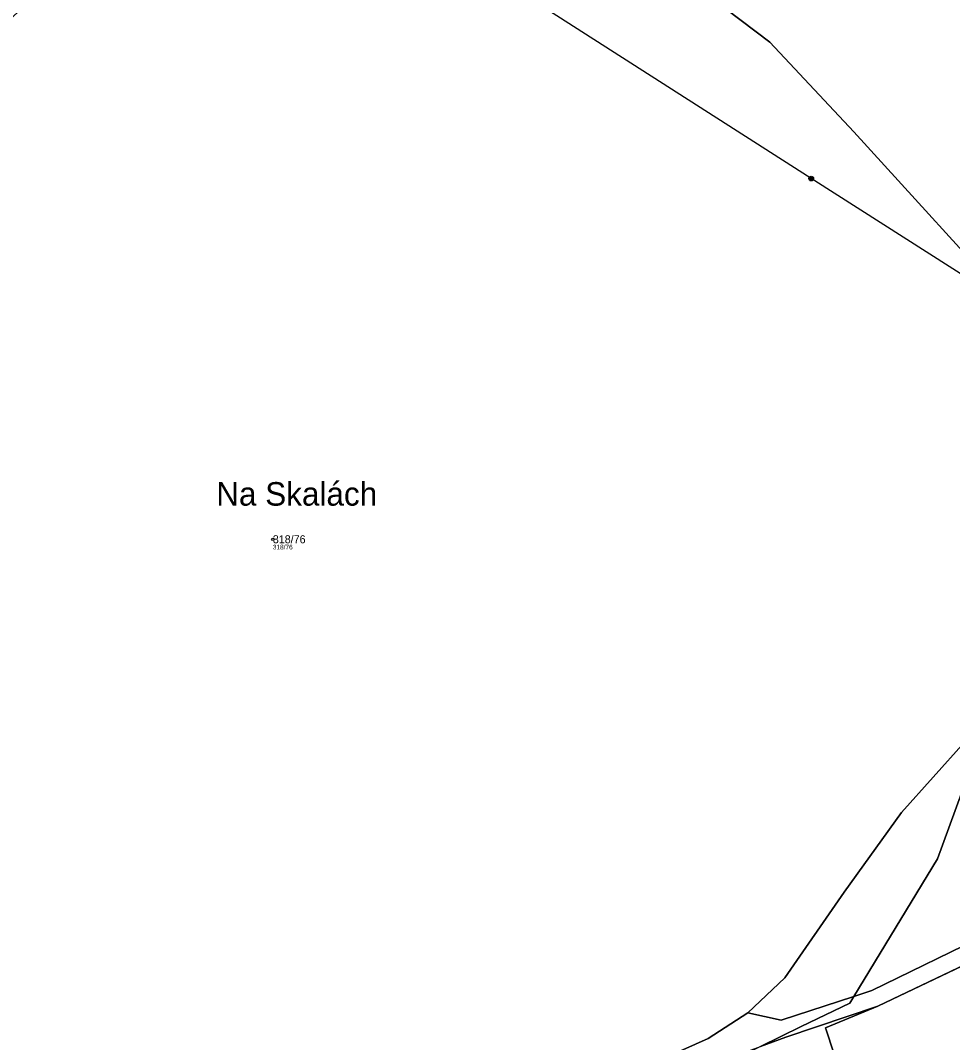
# Model space of a CAD drawing. Extents: x -734504 to -730695, y -1027923 to -1024502.
# Drawn here: x -733167.8 to -732969.8, y -1026457.8 to -1026240.6 of the extents above; entities that cross this region are included whole.
import ezdxf

# ---------------------------------------------------------------- set-up
doc = ezdxf.new("R2010")
doc.units = 0
for name, color, linetype in [('Definiční body', 7, 'Continuous'), ('Hranice parcel', 7, 'Continuous'), ('Parcelní čísla', 7, 'Continuous'), ('Polygon parcely', 7, 'Continuous'), ('Pop  PČ popisy', 7, 'Continuous'), ('Poz předměty', 7, 'Continuous')]:
    doc.layers.add(name, color=color, linetype=linetype)

msp = doc.modelspace()

# ---------------------------------------------------------------- linework, layer by layer
at = {"layer": 'Definiční body'}
msp.add_circle((-733114.19, -1026350.87), 0.25, dxfattribs=at)
at = {"layer": 'Hranice parcel'}
msp.add_line((-732985.62, -1026450.09), (-732959.39, -1026437.53), dxfattribs=at)
for points in [[(-733060.29, -1026129.03), (-733041.46, -1026158.65), (-733029.77, -1026195.63), (-733027.44, -1026230.97), (-733008.6, -1026245.26), (-732990.75, -1026264.28), (-732955.28, -1026303.27), (-732939.47, -1026318.33), (-732934.84, -1026323.1), (-732911.41, -1026348.06)], [(-732990.76, -1026447.99), (-732972.97, -1026418.8), (-732965.18, -1026397.47), (-732945.54, -1026386.29), (-732922.63, -1026373.85), (-732892.78, -1026362.08), (-732879.71, -1026339.95)], [(-733013.29, -1026451.45), (-733005.43, -1026444.08), (-732992.81, -1026425.85), (-732980.64, -1026408.91), (-732967.14, -1026393.89), (-732939.77, -1026371.09), (-732911.41, -1026348.06)], [(-732990.76, -1026447.99), (-732986.89, -1026446.72), (-732961.91, -1026434.59)], [(-733013.29, -1026451.45), (-733006.2, -1026453.05), (-732990.76, -1026447.99)], [(-733010.56, -1026458.64), (-733001.94, -1026454.38), (-732991.62, -1026449.4), (-732990.76, -1026447.99)], [(-733216.61, -1026553.87), (-733171.93, -1026535.02), (-733054.17, -1026485.55), (-732994.89, -1026460.28), (-732996.76, -1026454.64), (-732985.62, -1026450.09)], [(-733010.56, -1026458.64), (-733005.19, -1026456.63), (-732985.62, -1026450.09)], [(-733075.21, -1026480.85), (-733021.67, -1026456.95), (-733013.29, -1026451.45)]]:
    msp.add_lwpolyline(points, dxfattribs=at)
at = {"layer": 'Polygon parcely'}
for points in [[(-733041.46, -1026158.65), (-733029.77, -1026195.63), (-733027.44, -1026230.97), (-733008.6, -1026245.26), (-732990.75, -1026264.28), (-732955.28, -1026303.27), (-732939.47, -1026318.33), (-732934.84, -1026323.1), (-732911.41, -1026348.06), (-732875.87, -1026318.69), (-732875.46, -1026316.43), (-732874.49, -1026311.04), (-732870.12, -1026286.75), (-732868.75, -1026268.75), (-732867.16, -1026252.39), (-732866.99, -1026236.68), (-732865.07, -1026230.42), (-732924.57, -1026163.58), (-732955.32, -1026130.09), (-733004.06, -1026078.42), (-733060.29, -1026129.03)], [(-732892.78, -1026362.08), (-732879.71, -1026339.95), (-732875.87, -1026318.69), (-732911.41, -1026348.06), (-732939.77, -1026371.09), (-732967.14, -1026393.89), (-732980.64, -1026408.91), (-732992.81, -1026425.85), (-733005.43, -1026444.08), (-733013.29, -1026451.45), (-733006.2, -1026453.05), (-732990.76, -1026447.99), (-732972.97, -1026418.8), (-732965.18, -1026397.47), (-732945.54, -1026386.29), (-732922.63, -1026373.85)], [(-732943.81, -1026421.92), (-732914.05, -1026401.67), (-732893.84, -1026387.96), (-732880.51, -1026345.8), (-732879.71, -1026339.95), (-732892.78, -1026362.08), (-732922.63, -1026373.85), (-732945.54, -1026386.29), (-732965.18, -1026397.47), (-732972.97, -1026418.8), (-732990.76, -1026447.99), (-732986.89, -1026446.72), (-732961.91, -1026434.59)], [(-732960.63, -1026481.41), (-732942.2, -1026457.02), (-732934.64, -1026445.7), (-732922.74, -1026431.47), (-732910.79, -1026418.8), (-732895.92, -1026400.66), (-732911.16, -1026408.36), (-732926.13, -1026417.5), (-732939.38, -1026426.28), (-732959.39, -1026437.53), (-732985.62, -1026450.09), (-732996.76, -1026454.64), (-732994.89, -1026460.28), (-733054.17, -1026485.55), (-733171.93, -1026535.02), (-733216.61, -1026553.87), (-733182.32, -1026543.53), (-733126.92, -1026525.88), (-733093.79, -1026520.26), (-733095.74, -1026513.49), (-733043.93, -1026494.69), (-732989.37, -1026474.4), (-732988.45, -1026490.33), (-732968.55, -1026490.5)], [(-732928.09, -1026414.26), (-732942.19, -1026423.85), (-732961.91, -1026434.59), (-732986.89, -1026446.72), (-732990.76, -1026447.99), (-732991.62, -1026449.4), (-733001.94, -1026454.38), (-733010.56, -1026458.64), (-733005.19, -1026456.63), (-732985.62, -1026450.09), (-732959.39, -1026437.53), (-732942.28, -1026426.77), (-732913.93, -1026405.73)], [(-733010.56, -1026458.64), (-733001.94, -1026454.38), (-732991.62, -1026449.4), (-732990.76, -1026447.99), (-733006.2, -1026453.05), (-733013.29, -1026451.45), (-733021.67, -1026456.95), (-733075.21, -1026480.85), (-733049.51, -1026474.59), (-733019.35, -1026461.93)]]:
    msp.add_lwpolyline(points, close=True, dxfattribs=at)
for points in [[(-733193.7, -1026505.19), (-733075.21, -1026480.85), (-733021.67, -1026456.95), (-733013.29, -1026451.45), (-733005.43, -1026444.08), (-732992.81, -1026425.85), (-732980.64, -1026408.91), (-732967.14, -1026393.89), (-732939.77, -1026371.09), (-732911.41, -1026348.06), (-732934.84, -1026323.1), (-732939.47, -1026318.33), (-732955.28, -1026303.27), (-732990.75, -1026264.28), (-733008.6, -1026245.26), (-733027.44, -1026230.97), (-733029.77, -1026195.63), (-733041.46, -1026158.65), (-733060.29, -1026129.03), (-733123.97, -1026194.14), (-733165.59, -1026236.38), (-733207.81, -1026274.33)], [(-733171.93, -1026535.02), (-733054.17, -1026485.55), (-732994.89, -1026460.28), (-732996.76, -1026454.64), (-732985.62, -1026450.09), (-733005.19, -1026456.63), (-733010.56, -1026458.64), (-733036.26, -1026471.36), (-733049.51, -1026474.59), (-733075.36, -1026485.44), (-733085.66, -1026488.49), (-733155.02, -1026516.33), (-733222.3, -1026542.76)]]:
    msp.add_lwpolyline(points, dxfattribs=at)
at = {"layer": 'Poz předměty'}
for p, q in [((-732999.8, -1026274.23), (-733082.71, -1026221.18)), ((-732909.73, -1026331.72), (-732999.8, -1026274.23))]:
    msp.add_line(p, q, dxfattribs=at)
for radius in [0.5, 0.4, 0.3, 0.2, 0.1]:
    msp.add_circle((-732999.8, -1026274.23), radius, dxfattribs=at)

# ---------------------------------------------------------------- texts
at = {"layer": 'Definiční body'}
msp.add_text('318/76', height=1, dxfattribs=at).set_placement((-733114.19, -1026353.03))
at = {"layer": 'Parcelní čísla'}
msp.add_text('318/76', height=1.7, dxfattribs=at).set_placement((-733114.19, -1026351.72))
at = {"layer": 'Pop  PČ popisy'}
msp.add_text('Na Skalách', height=5, dxfattribs=at).set_placement((-733126.21, -1026343.73))

doc.saveas('drawing.dxf')
